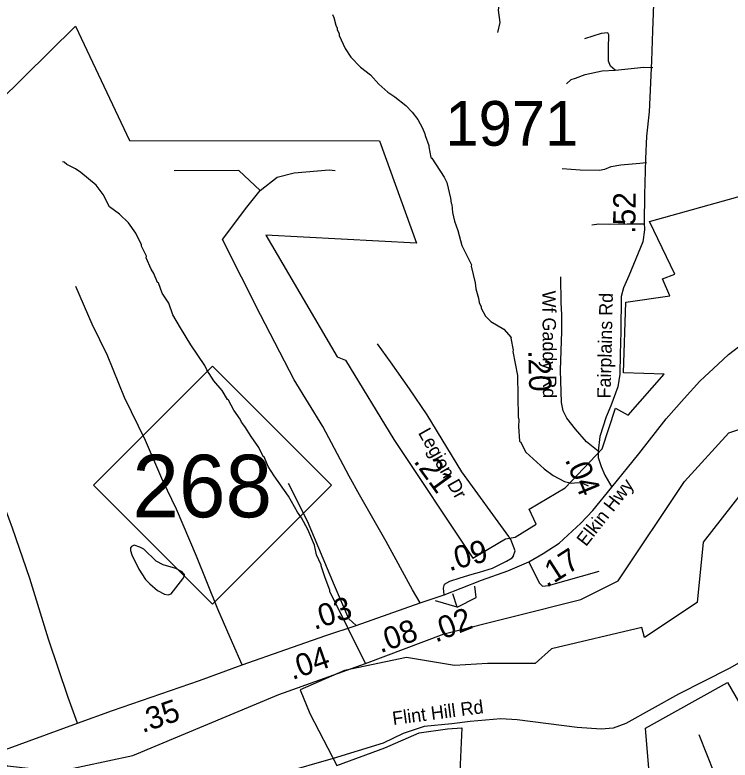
# Model space of a CAD drawing. Extents: x 1248089 to 1457196, y 820910 to 988753.
# Drawn here: x 1368128 to 1372127, y 891252 to 895422 of the extents above; entities that cross this region are included whole.
import ezdxf

# ---------------------------------------------------------------- set-up
doc = ezdxf.new("R2010")
doc.units = 0
for name, color, linetype in [('Exist Boundary Political City Limit New', 7, 'Continuous'), ('Exist Hydrographic Misc Water Feature', 7, 'Continuous'), ('Exist Road Non-System Type 51', 7, 'Continuous'), ('Exist Road Primary NC Attributed', 7, 'Continuous'), ('Exist Road Primary NC Label', 7, 'Continuous'), ('Exist Road Primary NC Shield CELL', 7, 'Continuous'), ('Exist Road Primary NC Shield Number Label', 7, 'Continuous'), ('Exist Road Secondary Type 51 Attributed', 7, 'Continuous'), ('Exist Road Secondary Type 51 Label', 7, 'Continuous'), ('Map Preparation Boundary City Limit Buffer Line', 7, 'Continuous'), ('Prop CMT Slope Fill', 7, 'Continuous'), ('Prop GRAU CAT1 Cell', 7, 'Continuous'), ('Prop Lane Lines', 7, 'Continuous')]:
    doc.layers.add(name, color=color, linetype=linetype)

msp = doc.modelspace()

# ---------------------------------------------------------------- linework, layer by layer
at = {"layer": 'Exist Boundary Political City Limit New'}
for points in [[(1367456.3, 894362.3), (1368466, 895358.5), (1368767.9, 894718.7), (1370165.9, 894718.3), (1370373.4, 894144.5), (1369530.8, 894190.5), (1369929.6, 893509.7), (1369976.1, 893490), (1370245.6, 893046.6), (1370688, 892382.2), (1370870.9, 892489.6), (1370924.5, 892499.3), (1371041.5, 892572.5), (1371003.8, 892656.7), (1371204.8, 892775.2), (1371412.2, 892993.6), (1371486, 893221.2), (1371556.1, 893181.9), (1371758.4, 893412.4), (1371530.4, 893418.5), (1371543.9, 893815.6), (1371789.5, 893849.4), (1371749.6, 893944.7)], [(1371749.6, 893944.7), (1371817.2, 893972.3), (1371675.8, 894266.9), (1372456.9, 894484.9)], [(1372354.4, 892956.5), (1371975.5, 892471.2), (1371943.6, 892135), (1371647.5, 891939.1), (1371633.9, 891993.8), (1371128.3, 891875.3), (1371037.2, 891793.3), (1370769.7, 891792.9), (1370585, 891782.2), (1370317.4, 891826.2), (1369971.2, 891753), (1369722.5, 891645.6), (1369776.5, 891512.4), (1369928.2, 891222.3), (1370195.7, 891321.6), (1370387.5, 891404.6), (1370546.1, 891428.3), (1370626.6, 891433), (1370595.3, 890735)], [(1371775.1, 889966), (1371652.9, 891431.5), (1372113.1, 891685.9), (1372283.1, 891390.3), (1372504.2, 891304.3), (1372658.6, 891260.1), (1372704.2, 891150.8)]]:
    msp.add_lwpolyline(points, dxfattribs=at)
at = {"layer": 'Exist Hydrographic Misc Water Feature'}
for points in [[(1369902.9, 895424.4), (1369910.6, 895408.2), (1369921.6, 895364), (1369929.3, 895347.8), (1369929.1, 895339.8), (1369940.6, 895315.5), (1369940.4, 895307.5), (1369974.7, 895234.8), (1370005.7, 895186), (1370060.4, 895128.8), (1370115.5, 895087.6), (1370162.3, 895034.5), (1370213.3, 894989.3), (1370252.8, 894964.5), (1370313.7, 894915.1), (1370348.8, 894878.3), (1370380, 894837.6), (1370406.9, 894789), (1370420.2, 894756.6), (1370421.9, 894746.6), (1370442.7, 894692.1), (1370441.7, 894684.1), (1370453.2, 894623.9), (1370458.4, 894620.1), (1370528.8, 894514.1), (1370542.1, 894483.8), (1370564.2, 894397.3), (1370567.6, 894369.2), (1370571.4, 894361.1), (1370574.4, 894317), (1370585.3, 894268.8), (1370604.2, 894216.3), (1370627.6, 894131.2), (1370679.9, 894022.7), (1370678.9, 894015.6), (1370701.6, 893922.2), (1370704.9, 893890.1), (1370719.8, 893837.7), (1370723.2, 893813.6), (1370734.7, 893789.4), (1370734.5, 893781.4), (1370759.5, 893736.8), (1370788.9, 893706.2), (1370862, 893664.5), (1370902.9, 893617.6), (1370901.1, 893613), (1370913.3, 893545.3), (1370911.2, 893539.1), (1370938.1, 893404.8), (1370941, 893172.7), (1370944.7, 893156.6), (1370943.9, 893118.6), (1370950, 893036.5), (1370955.5, 893033.3), (1370984.7, 892975.7), (1371086.6, 892881.4), (1371137.8, 892844.1), (1371201, 892810.7), (1371240.8, 892801.8), (1371272.9, 892805.1), (1371300.9, 892802.4), (1371332.6, 892787.8)], [(1370088, 891792.2), (1369889.1, 892196.2), (1369889.2, 892204.2), (1369862.8, 892272.8), (1369839.6, 892339.8), (1369840.4, 892345.3), (1369813.7, 892401.9), (1369802.8, 892454.2), (1369764.8, 892543.1), (1369730.2, 892607.9), (1369706.9, 892640.4), (1369656.9, 892729.5), (1369577.9, 892842.8), (1369544.5, 892896.1), (1369521.8, 892948.6), (1369515.8, 892950.7), (1369490.9, 893001.3), (1369448.3, 893062.3), (1369413.5, 893119.1), (1369394, 893143.6), (1369386.4, 893159.7), (1369351.6, 893210.5), (1369321.8, 893266.1), (1369316.8, 893269.3), (1369286, 893320.8), (1369239.2, 893375.1), (1369200.6, 893436), (1369189.1, 893460.2), (1369111.7, 893576), (1369053.7, 893671.3), (1369011.4, 893744.3), (1368988.8, 893808.8), (1368950.1, 893865.7), (1368931.3, 893922.2), (1368925.4, 893924.2), (1368904.5, 893974.8), (1368889, 893999.1), (1368862.4, 894063.6), (1368862.6, 894071.6), (1368835.9, 894128.3), (1368836.1, 894136.3), (1368803.5, 894201), (1368762.8, 894257.9), (1368711.8, 894307.1), (1368656.8, 894348.4), (1368620.3, 894417.3), (1368581.4, 894470.2), (1368497, 894540.1), (1368465.5, 894560.8), (1368418, 894585.8), (1368402.3, 894598.2), (1368394.3, 894600.4)], [(1366669.7, 893212.9), (1366791.3, 893042.2), (1367100.3, 892684.7), (1367228.2, 892439.2), (1367282.3, 892231.2), (1367361.3, 892068.8), (1367408.3, 891920.2), (1367463.2, 891774.6), (1367683.2, 891530.5), (1367953.3, 891298.6), (1368085.3, 891220.4), (1368368.3, 891188.5), (1368786.3, 891278.6), (1369603.4, 891620), (1370088, 891792.2), (1370528.3, 891959.2), (1371291.3, 892150.7), (1371501.3, 892254.7), (1371872.4, 892811.9), (1372120.4, 893082.8), (1372725.4, 893287.3), (1372975.4, 893298.6)], [(1368985.1, 892176.4), (1369000.7, 892182.5), (1369066.6, 892267), (1369075, 892282.9), (1369075.2, 892290.9), (1369069.3, 892299), (1369063.5, 892305.1), (1369027.9, 892323.9), (1368956.3, 892345.5), (1368916.8, 892366.4), (1368848.3, 892432), (1368826.5, 892444.6), (1368794.8, 892455.2), (1368778.6, 892447.6), (1368774.5, 892439.7), (1368774.1, 892425.7), (1368781.5, 892401.5), (1368819.8, 892320.7), (1368858.5, 892263.8), (1368882, 892239.2), (1368925.2, 892202.3), (1368964.7, 892181.4), (1368985.1, 892176.4)]]:
    msp.add_lwpolyline(points, dxfattribs=at)
at = {"layer": 'Exist Road Non-System Type 51'}
msp.add_line((1371951.7, 891394.8), (1372037, 891179.8), dxfattribs=at)
for points in [[(1370946.8, 896303.9), (1370943.1, 896230.4), (1370930.5, 896075.5), (1370921.5, 895994.4), (1370883.7, 895893.6), (1370872.9, 895789.1), (1370845.9, 895578.4), (1370829.7, 895449.2), (1370838.7, 895378.9), (1370826.1, 895323.1)], [(1371484.9, 895112.2), (1371457.3, 895135), (1371447.5, 895162.7), (1371447.5, 895234.5), (1371449.1, 895311.1), (1371442.6, 895322.5), (1371405.1, 895317.6), (1371312.3, 895288.3)], [(1371484.9, 895112.2), (1371644.6, 895130.1), (1371695.1, 895128.5)], [(1371212.9, 895037.2), (1371239, 895060), (1371261.8, 895068.2), (1371317.2, 895089.4), (1371411.6, 895108.9), (1371484.9, 895112.2)], [(1371186.9, 894562.9), (1371287.9, 894554.7), (1371395.4, 894553.1), (1371426.3, 894558), (1371462.1, 894574.3), (1371515.9, 894582.4), (1371621.8, 894592.2), (1371659.2, 894597.1)], [(1369498.9, 894438.9), (1369379.6, 894551.6), (1369018.8, 894549.4)], [(1369498.9, 894438.9), (1369594.5, 894514), (1369690, 894537.9), (1369884.4, 894555), (1369918.5, 894551.6)], [(1369287.5, 894165.8), (1369423.9, 894346.8), (1369498.9, 894438.9)], [(1371354.6, 894246.6), (1371393.7, 894253.2), (1371454, 894251.5), (1371551.7, 894253.2), (1371649.5, 894253.2)], [(1370393.8, 892132.8), (1370351, 892205.4), (1370204.1, 892475.3), (1370055.3, 892735.8), (1369995.9, 892841.1), (1369849, 893118.5), (1369689.2, 893379.9), (1369501.4, 893744.7), (1369287.5, 894165.8)], [(1369398.7, 891785.3), (1369343.7, 891907.8), (1369261.7, 892097.6), (1369142.7, 892393.2), (1369032, 892657.3), (1368954.1, 892814.7), (1368857.7, 893040.9), (1368740.1, 893281.8), (1368646, 893515.4), (1368559.6, 893691.7), (1368468.7, 893902.9)], [(1370333.2, 893329.9), (1370227.9, 893480.7), (1370155.8, 893581.8)], [(1368477.8, 891460), (1368425.1, 891602.6), (1368316.2, 891928.3), (1368211, 892269.4), (1368113.3, 892549.7), (1368009.1, 892830.1), (1367853.2, 893203.1), (1367811.4, 893315.8)], [(1370035.9, 892005.1), (1369994.1, 892043.2), (1369914.1, 892229.5), (1369764, 892590), (1369658.3, 892799.3)], [(1371001, 892362.6), (1371058.5, 892244.4), (1371077.1, 892225.8), (1371110.6, 892229.5), (1371395.2, 892309.6)]]:
    msp.add_lwpolyline(points, dxfattribs=at)
at = {"layer": 'Exist Road Primary NC Attributed'}
for points in [[(1371466.1, 892780.3), (1371616.2, 892966.7), (1371770, 893162.5), (1371870.1, 893276.1), (1371958.2, 893371.8), (1372059.5, 893468.2), (1372117.7, 893522), (1372205.8, 893589.2), (1372274.5, 893646), (1372349.2, 893704.3), (1372429.9, 893756.7), (1372544.5, 893829.3), (1372659.5, 893895.1), (1372743.2, 893944.4), (1372816.4, 893978.8), (1372885.1, 894005.7), (1373062.2, 894099.3), (1373171.3, 894139.7), (1373313.2, 894184.5), (1373481.5, 894233.7)], [(1370737.2, 892258.4), (1370884.5, 892312.3), (1371001, 892362.6), (1371081.7, 892408.9), (1371170.3, 892465.9), (1371292.6, 892578.7), (1371359.8, 892648.9), (1371466.1, 892780.3)], [(1370622.4, 892215.2), (1370737.2, 892258.4)], [(1370528.7, 892178.1), (1370622.4, 892215.2)], [(1370393.8, 892132.8), (1370528.7, 892178.1)], [(1370035.9, 892005.1), (1370393.8, 892132.8)], [(1369866, 891949.7), (1370035.9, 892005.1)], [(1369642.7, 891871.6), (1369866, 891949.7)], [(1367878.7, 891244.4), (1368094.5, 891319.9), (1368207.7, 891359.6), (1368477.8, 891460), (1368673.7, 891530), (1369160.6, 891697.4), (1369398.7, 891785.3), (1369642.7, 891871.6)]]:
    msp.add_lwpolyline(points, dxfattribs=at)
at = {"layer": 'Exist Road Primary NC Shield CELL'}
msp.add_lwpolyline([(1368566.3, 892790.3), (1369232.3, 893456.3), (1369898.3, 892790.3), (1369232.3, 892124.3)], close=True, dxfattribs=at)
at = {"layer": 'Exist Road Secondary Type 51 Attributed'}
for points in [[(1371706.1, 895679.1), (1371693.8, 895332.6), (1371686.7, 895165.8), (1371674.4, 894880.6), (1371660.3, 894743.7), (1371654.1, 894617.5), (1371648, 894414.5), (1371647.1, 894260.9), (1371648, 894218.6), (1371639.1, 894152.3), (1371560.8, 893961.6), (1371529.9, 893895.4), (1371517.5, 893846.9), (1371515, 893649.7), (1371512.3, 893524.4), (1371510.6, 893412.3), (1371498.2, 893341.7), (1371459.5, 893234.8), (1371434.8, 893173.9), (1371398.6, 893063.5), (1371389.8, 892981.4)], [(1371389.8, 892981.4), (1371324, 893032.9), (1371262.8, 893103.2), (1371213.5, 893166), (1371192.6, 893206.3), (1371183.6, 893254.2), (1371179.1, 893435), (1371185.1, 893651), (1371185.1, 893746.6), (1371182.1, 893810.9), (1371180.6, 893955.7)], [(1370916.6, 892397), (1370925.7, 892424.2), (1370900.8, 892485.9), (1370891.8, 892499.5), (1370888.9, 892503.7), (1370626.5, 892864.9), (1370432.3, 893184.8), (1370333.2, 893329.9)], [(1371389.8, 892981.4), (1371389.7, 892945.5), (1371406.6, 892894.9), (1371426.4, 892847.2), (1371466.1, 892780.3)], [(1370528.7, 892178.1), (1370523.7, 892213.6), (1370529.3, 892236), (1370560, 892254.2), (1370617.3, 892272.4), (1370684.4, 892291.9), (1370726.3, 892303.1), (1370797.6, 892326.9), (1370875.8, 892366.1), (1370907.9, 892384.2), (1370914.9, 892392.6), (1370916.6, 892397)], [(1372387.1, 891915.6), (1372122.2, 891764.1), (1371839.2, 891621.6), (1371544.4, 891456.4), (1371472.3, 891431.1), (1371405.6, 891425.7), (1371270.9, 891434.7), (1370935.7, 891478), (1370845.6, 891483.4), (1370672.6, 891469), (1370570.7, 891454.6), (1370415.7, 891440.1), (1370298.5, 891400.4), (1370186.8, 891348.1), (1369907.9, 891261.1)], [(1369907.9, 891261.1), (1369621.3, 891179.8), (1369434.6, 891109.5), (1369252.4, 891027.3), (1369082, 890955.8), (1368864, 890876.4), (1368653.1, 890807.9), (1368451.3, 890744.8), (1368239.8, 890682.1), (1368137.1, 890667.6), (1368043.3, 890678.5), (1367983.9, 890696.5), (1367919, 890727.2), (1367758.6, 890833.6), (1367612.6, 890959.8), (1367559.1, 890996.3)]]:
    msp.add_lwpolyline(points, dxfattribs=at)
at = {"layer": 'Map Preparation Boundary City Limit Buffer Line'}
for points in [[(1367456.3, 894362.3), (1368466, 895358.5), (1368767.9, 894718.7), (1370165.9, 894718.3), (1370373.4, 894144.5), (1369530.8, 894190.5), (1369929.6, 893509.7), (1369976.1, 893490), (1370245.6, 893046.6), (1370688, 892382.2), (1370870.9, 892489.6), (1370924.5, 892499.3), (1371041.5, 892572.5), (1371003.8, 892656.7), (1371204.8, 892775.2), (1371412.2, 892993.6), (1371486, 893221.2), (1371556.1, 893181.9), (1371758.4, 893412.4), (1371530.4, 893418.5), (1371543.9, 893815.6), (1371789.5, 893849.4), (1371749.6, 893944.7)], [(1371749.6, 893944.7), (1371817.2, 893972.3), (1371675.8, 894266.9), (1372456.9, 894484.9)], [(1372354.4, 892956.5), (1371975.5, 892471.2), (1371943.6, 892135), (1371647.5, 891939.1), (1371633.9, 891993.8), (1371128.3, 891875.3), (1371037.2, 891793.3), (1370769.7, 891792.9), (1370585, 891782.2), (1370317.4, 891826.2), (1369971.2, 891753), (1369722.5, 891645.6), (1369776.5, 891512.4), (1369928.2, 891222.3), (1370195.7, 891321.6), (1370387.5, 891404.6), (1370546.1, 891428.3), (1370626.6, 891433), (1370595.3, 890735)], [(1371775.1, 889966), (1371652.9, 891431.5), (1372113.1, 891685.9), (1372283.1, 891390.3), (1372504.2, 891304.3), (1372658.6, 891260.1), (1372704.2, 891150.8)]]:
    msp.add_lwpolyline(points, dxfattribs=at)
at = {"layer": 'Prop GRAU CAT1 Cell'}
for points in [[(1370600.4, 892108.3), (1370707.3, 892162.6), (1370699.8, 892225.9)], [(1370600.4, 892108.3), (1370576.3, 892183.7)], [(1370600.4, 892108.3), (1370479.9, 892143)]]:
    msp.add_lwpolyline(points, dxfattribs=at)

# ---------------------------------------------------------------- texts
at = {"layer": 'Exist Road Primary NC Label'}
msp.add_text('Elkin Hwy', height=75, rotation=51.8904, dxfattribs=at).set_placement((1371321, 892443.5))
at = {"layer": 'Exist Road Primary NC Shield Number Label'}
msp.add_text('268', height=350, dxfattribs=at).set_placement((1368784.6, 892610.9))
at = {"layer": 'Exist Road Secondary Type 51 Label'}
for s, rotation, p in [('Wf Gaddy Rd', 270.3331, (1371077.1, 893879.1)), ('Fairplains Rd', 88.7115, (1371458.5, 893275.2)), ('Legion Dr', 299.5035, (1370380.1, 893084)), ('Flint Hill Rd', 7.5582, (1370243.2, 891448.2))]:
    msp.add_text(s, height=75, rotation=rotation, dxfattribs=at).set_placement(p)
at = {"layer": 'Prop CMT Slope Fill'}
for s, rotation, p in [('.17', 32.7121, (1371101.9, 892214.8)), ('.03', 18.0428, (1369802.1, 891980.6)), ('.02', 21.589, (1370480.4, 891909.1)), ('.08', 19.5146, (1370171.6, 891850)), ('.04', 19.2814, (1369679.2, 891699.8)), ('.35', 18.9746, (1368840.8, 891403.3))]:
    msp.add_text(s, height=125, rotation=rotation, dxfattribs=at).set_placement(p)
at = {"layer": 'Prop GRAU CAT1 Cell'}
for s, rotation, p in [('.52', 89.6711, (1371597.5, 894197.4)), ('.20', 271.4191, (1370998.1, 893545.2)), ('.21', 305.9914, (1370353.5, 892923.6)), ('.04', 292.6039, (1371201.6, 892933.9)), ('.09', 14.9422, (1370556.8, 892308.8))]:
    msp.add_text(s, height=125, rotation=rotation, dxfattribs=at).set_placement(p)
at = {"layer": 'Prop Lane Lines'}
msp.add_text('1971', height=250, dxfattribs=at).set_placement((1370534.5, 894690.2))

doc.saveas('drawing.dxf')
